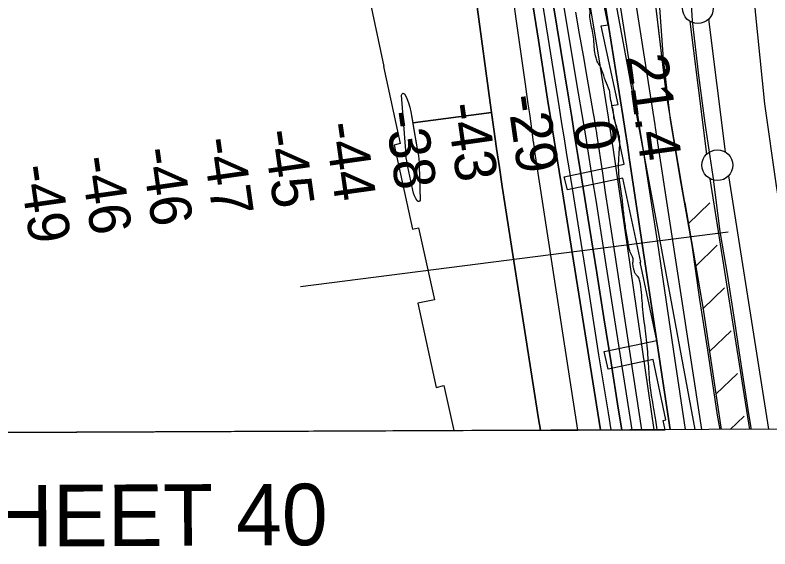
# Model space of a CAD drawing. Extents: x 3419139 to 3457078, y 540382 to 565875.
# Drawn here: x 3439969 to 3441194, y 545656 to 546523 of the extents above; entities that cross this region are included whole.
import ezdxf

# ---------------------------------------------------------------- set-up
doc = ezdxf.new("R2010")
doc.units = 0
for name, color, linetype in [('V-ANNO-TEXT', 7, 'Continuous'), ('V-FLOD-BASE', 7, 'Continuous'), ('V-GRID-FRAM', 7, 'Continuous'), ('V-LEVE-TOET', 7, 'Continuous'), ('V-RIVR-EDGE', 7, 'Continuous'), ('V-RIVR-RANG', 7, 'Continuous'), ('V-RRAP-FSHR', 7, 'Continuous'), ('V-RRAP-RVMT', 7, 'Continuous'), ('V-SURV-LINE', 7, 'Continuous'), ('V-TOPO-DPTH', 7, 'Continuous'), ('V-TOPO-MINR', 7, 'Continuous'), ('V-TOPO-WATR', 7, 'Continuous')]:
    doc.layers.add(name, color=color, linetype=linetype)

msp = doc.modelspace()

# ---------------------------------------------------------------- linework, layer by layer
at = {"layer": 'V-FLOD-BASE'}
msp.add_lwpolyline([(3440973, 547529.2), (3440988.3, 547422.2), (3441003.4, 547337), (3441011.7, 547241.2), (3441021.1, 547140.7), (3441026.4, 547058.8), (3441032.8, 546973), (3441040.9, 546885.6), (3441049.9, 546775.4), (3441055.8, 546684.8), (3441062.7, 546593.3), (3441067.8, 546513.7), (3441077.8, 546424.9), (3441088.1, 546347.6), (3441101.3, 546260.8), (3441112.8, 546171.4), (3441124.9, 546099.1), (3441136.2, 546025.2), (3441147.5, 545952.5), (3441159.2, 545875.5), (3441163.3, 545850.1)], dxfattribs=at)
at = {"layer": 'V-GRID-FRAM'}
msp.add_lwpolyline([(3423200.9, 563955.1), (3454837.9, 564093.1), (3454925.2, 545910.2), (3423272.3, 545772.1), (3423200.9, 563955.1)], dxfattribs=at)
at = {"layer": 'V-LEVE-TOET'}
for points in [[(3440971.5, 548305.9), (3440979.2, 548208.2), (3440989.3, 548111.2), (3440996.9, 548029), (3441011.1, 547928.9), (3441039.7, 547785.7), (3441063.3, 547671.3), (3441085.5, 547522.4), (3441105.7, 547370.4), (3441116, 547228.8), (3441127.8, 547106.1), (3441134.7, 546966.8), (3441148.5, 546844.1), (3441158.3, 546679.2), (3441169.9, 546528.1), (3441185.1, 546379), (3441204.1, 546245.7), (3441228.6, 546097.5), (3441251.2, 545966.9), (3441271, 545850.6)], [(3440912.9, 547564), (3440934.1, 547423.5), (3440951.8, 547333.8), (3440969, 547221.7), (3440973.4, 547143.5), (3440979.8, 547067), (3440980.1, 546969.8), (3440984.2, 546886.4), (3440994.8, 546790), (3441000.9, 546680.5), (3441012.7, 546565.4), (3441020.7, 546451.9), (3441031.8, 546352.6), (3441048.5, 546255.5), (3441067.1, 546149.2), (3441079.6, 546060.8), (3441092.7, 545978.9), (3441108.4, 545873), (3441112.5, 545849.9)]]:
    msp.add_lwpolyline(points, dxfattribs=at)
at = {"layer": 'V-RIVR-EDGE'}
msp.add_spline([(3441011.1, 545849.5), (3441008.7, 545865), (3441004.5, 545889.7), (3440999.6, 545921.8), (3440996.9, 545956.3), (3440993.8, 545995.8), (3440991.4, 546014.5), (3440986.9, 546054.6), (3440982.8, 546090.6), (3440980, 546098), (3440976.1, 546102.2), (3440974, 546106.8), (3440972.6, 546111.8), (3440971.6, 546120.9), (3440971.6, 546128.7), (3440970.2, 546131.5), (3440966.4, 546140), (3440963.6, 546154.1), (3440959.8, 546177.7), (3440956.6, 546201.7), (3440954.2, 546225.3), (3440949.7, 546254.9), (3440949.1, 546296.5), (3440950.2, 546311.3), (3440950.2, 546317.3), (3440949.6, 546325), (3440946.1, 546338.4), (3440942.6, 546349.7), (3440940.8, 546355.7), (3440940.5, 546360.3), (3440937.3, 546377.2), (3440934.9, 546391.6), (3440933.5, 546400.5), (3440926.9, 546416), (3440921.3, 546433.6), (3440912.9, 546449.8), (3440910.8, 546456.9), (3440909, 546468.2), (3440908, 546483.7), (3440903.1, 546509.8), (3440901.8, 546522.5), (3440902.1, 546528.1), (3440901.1, 546534.1), (3440900.4, 546539.7), (3440900.4, 546548.2), (3440900.4, 546556.3), (3440900.8, 546565.5), (3440900.8, 546571.8), (3440898.8, 546586.2), (3440897, 546602.5)], degree=3, dxfattribs=at)
at = {"layer": 'V-RIVR-RANG'}
msp.add_line((3441126.3, 546170.3), (3440432, 546081.7), dxfattribs=at)
at = {"layer": 'V-RRAP-FSHR'}
for p, q in [((3441061.5, 546183.6), (3441096.2, 546218)), ((3441073.4, 546114.6), (3441108.1, 546149)), ((3441085.3, 546045.6), (3441120, 546080)), ((3441095.7, 545976.4), (3441131.1, 546010)), ((3441106.1, 545907.2), (3441141.5, 545940.8)), ((3441129.2, 545850), (3441151.9, 545871.6))]:
    msp.add_line(p, q, dxfattribs=at)
for points in [[(3439977.8, 552420.6), (3440106.4, 551780.9), (3440172.3, 551404.3), (3440232, 551110), (3440392.8, 550607.1), (3440489.2, 549894.4), (3440511.6, 549607.3), (3440513.8, 549359.3), (3440532, 548929.5), (3440619.8, 548305.6), (3440691.1, 548058.6), (3440757.3, 547660.9), (3440767.5, 547537.4), (3440783.9, 547406), (3441072.2, 545849.7)], [(3440769.3, 548594), (3440791.4, 548435.6), (3440806.5, 548284.5), (3440815.6, 548182.4), (3440822.6, 548071.4), (3440834, 547993.6), (3440861.5, 547867.3), (3440888.6, 547720.2), (3440917.3, 547567.4), (3440936.9, 547431), (3440951.5, 547356.1), (3440969.4, 547255), (3440975.6, 547132), (3440982.3, 546936.8), (3440995.6, 546764.5), (3441005.6, 546561.6), (3441025.2, 546397.4), (3441051.2, 546243.6), (3441085.4, 546045.5), (3441114.7, 545849.9)], [(3440970.8, 547226.6), (3440975.6, 547132), (3440982.3, 546936.8), (3440995.6, 546764.5), (3441005.6, 546561.6), (3441016.5, 546470.8)], [(3441055.6, 546218), (3441085.4, 546045.5), (3441114.7, 545849.9)]]:
    msp.add_lwpolyline(points, dxfattribs=at)
at = {"layer": 'V-RRAP-RVMT'}
for p, q in [((3440931.5, 546507.1), (3440902.8, 546644.3)), ((3440542.3, 546556.3), (3440567.4, 546439.6)), ((3440920.1, 546505.7), (3440931.5, 546507.1)), ((3440947.6, 546377.9), (3440920.1, 546505.7)), ((3440567.4, 546439.6), (3440566.6, 546439.4)), ((3440566.6, 546439.4), (3440593.6, 546314.4)), ((3440937.3, 546376), (3440947.6, 546377.9)), ((3440957.6, 546280.8), (3440937.3, 546376)), ((3440593.6, 546314.4), (3440583.9, 546311.9)), ((3440583.9, 546311.9), (3440613.7, 546175.4)), ((3440860.2, 546260.2), (3440957.6, 546280.8)), ((3440865.4, 546239.1), (3440860.2, 546260.2)), ((3440955.4, 546258), (3440865.4, 546239.1)), ((3440984.6, 546121.7), (3440955.4, 546258)), ((3440613.7, 546175.4), (3440623.6, 546177.5)), ((3440623.6, 546177.5), (3440649.3, 546060.5)), ((3440983.5, 546121.5), (3440984.6, 546121.7)), ((3441010.3, 545994.4), (3440983.5, 546121.5)), ((3440649.3, 546060.5), (3440622.3, 546054.8)), ((3440622.3, 546054.8), (3440652, 545918.1)), ((3440924.7, 545976.4), (3441010.3, 545994.4)), ((3440931.5, 545947.7), (3440924.7, 545976.4)), ((3441004.6, 545963.4), (3440931.5, 545947.7)), ((3441024.9, 545865.7), (3441004.6, 545963.4)), ((3440652, 545918.1), (3440664.9, 545921.1)), ((3440664.9, 545921.1), (3440680.8, 545848)), ((3441020.8, 545864.6), (3441024.9, 545865.7)), ((3441023.9, 545849.5), (3441020.8, 545864.6)), ((3440680.8, 545848), (3441023.9, 545849.5))]:
    msp.add_line(p, q, dxfattribs=at)
at = {"layer": 'V-SURV-LINE'}
for points in [[(3441091.4, 546297.1), (3441064.6, 546512.5)], [(3441094.4, 546516.3), (3441121.1, 546300.8)], [(3441161.1, 545850.1), (3441097, 546257.1)], [(3441126.6, 546261.7), (3441191.5, 545850.3)]]:
    msp.add_lwpolyline(points, dxfattribs=at)
for centre in [(3441077, 546534.2), (3441108.7, 546279.1)]:
    msp.add_circle(centre, 25, dxfattribs=at)
at = {"layer": 'V-TOPO-DPTH'}
msp.add_line((3440821.4, 545848.6), (3440882.1, 545848.9), dxfattribs=at)
for points in [[(3440629.3, 547899.4), (3440709.3, 547379.6), (3440714.2, 547347.6), (3440719.1, 547315.6), (3440724.1, 547283.5), (3440729, 547251.5), (3440747.2, 547133.3), (3440761.3, 547042.2), (3440775.6, 546951.2), (3440790.2, 546860.2), (3440804.9, 546769.2), (3440866.9, 546389.7), (3440872.2, 546356.9), (3440877.5, 546324.2), (3440882.8, 546291.5), (3440888, 546258.8), (3440901, 546177.7), (3440912.8, 546104.5), (3440924.5, 546031.2), (3440936.2, 545957.9), (3440947.9, 545884.7), (3440953.5, 545849.2)], [(3440629.3, 547899.4), (3440709.3, 547379.6), (3440714.2, 547347.6), (3440719.1, 547315.6), (3440724.1, 547283.5), (3440729, 547251.5), (3440747.2, 547133.3), (3440761.3, 547042.2), (3440775.6, 546951.2), (3440790.2, 546860.2), (3440804.9, 546769.2), (3440866.9, 546389.7), (3440872.2, 546356.9), (3440877.5, 546324.2), (3440882.8, 546291.5), (3440888, 546258.8), (3440901, 546177.7), (3440912.8, 546104.5), (3440924.5, 546031.2), (3440936.2, 545957.9), (3440947.9, 545884.7), (3440953.5, 545849.2)], [(3440754.7, 547605.5), (3440788.2, 547384.6), (3440792.5, 547356.6), (3440796.9, 547328.7), (3440801.4, 547300.8), (3440806, 547272.8), (3440842.8, 547053.1), (3440862.7, 546933.6), (3440882.3, 546814.1), (3440901.7, 546694.5), (3440920.9, 546574.9), (3440951.4, 546383.6), (3440955.2, 546359.6), (3440958.9, 546335.6), (3440962.6, 546311.6), (3440966.2, 546287.6), (3441007.8, 546011.4), (3441020.2, 545928.2), (3441031.8, 545849.6)], [(3440571.5, 547503.9), (3440601, 547352.1), (3440606.1, 547324.7), (3440610.9, 547297.3), (3440615.4, 547269.8), (3440619.5, 547242.2), (3440649.8, 547032.7), (3440667.1, 546911.7), (3440684.2, 546790.7), (3440700.8, 546669.7), (3440717.3, 546548.6), (3440741.5, 546368.5), (3440745.8, 546337.4), (3440750.2, 546306.4), (3440754.8, 546275.5), (3440759.5, 546244.5), (3440818.5, 545867.1), (3440821.4, 545848.6)], [(3440742, 546364.9), (3440741.5, 546368.5), (3440717.3, 546548.6), (3440700.8, 546669.7), (3440684.2, 546790.7), (3440667.1, 546911.7), (3440649.8, 547032.7), (3440619.5, 547242.2), (3440615.4, 547269.8), (3440610.9, 547297.3), (3440606.1, 547324.7), (3440601, 547352.1), (3440571.5, 547503.9)], [(3440918.7, 545849.1), (3440854.4, 546252.4), (3440849, 546286), (3440843.7, 546319.5), (3440838.5, 546353.1), (3440833.2, 546386.6), (3440818.3, 546482.4), (3440805.6, 546563.8), (3440793.2, 546645.3), (3440780.9, 546726.8), (3440768.7, 546808.3), (3440699.9, 547272.3), (3440697, 547291.8), (3440694, 547311.3), (3440691, 547330.8), (3440688, 547350.3), (3440664, 547502.1)], [(3440664, 547502.1), (3440688, 547350.3), (3440691, 547330.8), (3440694, 547311.3), (3440697, 547291.8), (3440699.9, 547272.3), (3440768.7, 546808.3), (3440780.9, 546726.8), (3440793.2, 546645.3), (3440805.6, 546563.8), (3440818.3, 546482.4), (3440833.2, 546386.6), (3440838.5, 546353.1), (3440843.7, 546319.5), (3440849, 546286), (3440854.4, 546252.4), (3440918.7, 545849.1)], [(3440882.1, 545848.9), (3440813.6, 546294.4), (3440813.1, 546297.8), (3440812.5, 546301.2), (3440812.1, 546304.6), (3440811.6, 546308.1), (3440810.8, 546313.6), (3440810.5, 546315.5), (3440810.4, 546316.2), (3440806.2, 546346.7), (3440804, 546362.7), (3440801.8, 546378.6), (3440799.6, 546394.5), (3440797.3, 546410.5), (3440671.9, 547292.6), (3440670.9, 547299.9), (3440669.8, 547307.2), (3440668.6, 547314.5), (3440667.5, 547321.8), (3440658.6, 547376.6), (3440653, 547411.2), (3440647.3, 547445.9), (3440641.6, 547480.5)], [(3440882.1, 545848.9), (3440813.6, 546294.4), (3440813.1, 546297.8), (3440812.5, 546301.2), (3440812.1, 546304.6), (3440811.6, 546308.1), (3440810.8, 546313.6), (3440810.5, 546315.5), (3440810.4, 546316.2), (3440806.2, 546346.7), (3440804, 546362.7), (3440801.8, 546378.6), (3440799.6, 546394.5), (3440797.3, 546410.5), (3440671.9, 547292.6), (3440670.9, 547299.9), (3440669.8, 547307.2), (3440668.6, 547314.5), (3440667.5, 547321.8), (3440658.6, 547376.6), (3440653, 547411.2), (3440647.3, 547445.9), (3440641.6, 547480.5)], [(3440986.1, 545849.4), (3440941.6, 546140.3), (3440936.8, 546171.8), (3440932, 546203.2), (3440927.3, 546234.7), (3440922.6, 546266.2), (3440913.6, 546326.9), (3440913, 546330.4), (3440912.8, 546331.5), (3440911.4, 546340.5), (3440910.5, 546346.1), (3440909.6, 546351.7), (3440908.6, 546357.4), (3440907.6, 546363), (3440897.3, 546422.1), (3440891.2, 546457.3), (3440885.1, 546492.5), (3440879.1, 546527.7)], [(3440986.1, 545849.4), (3440941.6, 546140.3), (3440936.8, 546171.8), (3440932, 546203.2), (3440927.3, 546234.7), (3440922.6, 546266.2), (3440913.6, 546326.9), (3440913, 546330.4), (3440912.8, 546331.5), (3440911.4, 546340.5), (3440910.5, 546346.1), (3440909.6, 546351.7), (3440908.6, 546357.4), (3440907.6, 546363), (3440897.3, 546422.1), (3440891.2, 546457.3), (3440885.1, 546492.5), (3440879.1, 546527.7)], [(3440598.1, 546396), (3440599.7, 546395.7), (3440601.6, 546394.5), (3440604.7, 546387.5), (3440607.4, 546380.5), (3440609.5, 546373.2), (3440611.1, 546365.8), (3440622.6, 546299.4), (3440623.4, 546294.1), (3440624.1, 546288.8), (3440624.5, 546283.5), (3440624.7, 546278.1), (3440626, 546222.4), (3440625.2, 546220.8), (3440624.2, 546219.9), (3440622.9, 546220.1), (3440621.4, 546221), (3440619.2, 546225.2), (3440617.2, 546229.4), (3440615.7, 546233.9), (3440614.5, 546238.4), (3440606.2, 546276.5), (3440605.3, 546281.3), (3440604.4, 546286.1), (3440603.8, 546290.9), (3440603.4, 546295.8), (3440595.9, 546392.9), (3440596.8, 546394.9), (3440598.1, 546396)], [(3440742.7, 546360.3), (3440742, 546364.9), (3440614.2, 546347.8), (3440615, 546343.3), (3440622.6, 546299.4), (3440623.4, 546294.1), (3440624.1, 546288.8), (3440624.5, 546283.5), (3440624.7, 546278.1), (3440626, 546222.4), (3440625.2, 546220.8), (3440624.2, 546219.9), (3440622.9, 546220.1), (3440621.4, 546221), (3440619.2, 546225.2), (3440617.2, 546229.4), (3440615.7, 546233.9), (3440614.5, 546238.4), (3440606.2, 546276.5), (3440605.3, 546281.3), (3440604.4, 546286.1), (3440603.8, 546290.9), (3440603.4, 546295.8), (3440595.9, 546392.9), (3440596.8, 546394.9), (3440598.1, 546396)], [(3440598.1, 546396), (3440599.7, 546395.7), (3440601.6, 546394.5), (3440604.7, 546387.5), (3440607.4, 546380.5), (3440609.5, 546373.2), (3440611.1, 546365.8), (3440614.2, 546347.8), (3440742, 546364.9)], [(3440821.4, 545848.6), (3440818.5, 545867.1), (3440759.5, 546244.5), (3440754.8, 546275.5), (3440750.2, 546306.4), (3440745.8, 546337.4), (3440742.7, 546360.3)], [(3438562.7, 545838.8), (3440821.4, 545848.6)]]:
    msp.add_lwpolyline(points, dxfattribs=at)
at = {"layer": 'V-TOPO-MINR'}
for points in [[(3441083.3, 545849.8), (3441012.2, 546315.4), (3441011.5, 546320), (3441010.8, 546324.5), (3441010.1, 546329), (3441009.4, 546333.5), (3441008.3, 546340.4), (3441007.8, 546343.5), (3441007.6, 546344.5), (3440853.8, 547322.6), (3440853.4, 547325.2), (3440853, 547327.7), (3440852.6, 547330.3), (3440852.2, 547332.8), (3440851.5, 547337.4), (3440851.3, 547338.9), (3440849.8, 547349.7), (3440849, 547355.5), (3440848.3, 547361.4), (3440847.5, 547367.3), (3440846.8, 547373.2), (3440764.1, 548085.1)], [(3441056.7, 545849.7), (3441039.7, 545965.7), (3441030.6, 546028), (3441021.3, 546090.2), (3441011.8, 546152.4), (3441002.3, 546214.6), (3440994.2, 546267), (3440988.6, 546303), (3440983, 546339), (3440977.4, 546375), (3440971.7, 546410.9), (3440889.7, 546928.6), (3440879, 546996.1), (3440868.3, 547063.5), (3440857.5, 547131), (3440846.8, 547198.5), (3440829.6, 547306.2), (3440827.4, 547319.8), (3440825.3, 547333.5), (3440823.1, 547347.1), (3440821.1, 547360.8), (3440714.8, 548064.6)], [(3440970.2, 545849.3), (3440928.3, 546117.4), (3440922.8, 546152.3), (3440917.3, 546187.2), (3440911.8, 546222.1), (3440906.2, 546256.9), (3440900.6, 546291.8), (3440894.9, 546326.7), (3440889.1, 546361.5), (3440883.4, 546396.3), (3440785.5, 546982.8), (3440776.3, 547038.6), (3440767.2, 547094.4), (3440758.3, 547150.2), (3440749.5, 547206), (3440735.4, 547295.8), (3440733.7, 547306.8), (3440732, 547317.7), (3440730.3, 547328.7), (3440728.7, 547339.6), (3440622.6, 548040.6)], [(3440953.5, 545849.2), (3440947.9, 545884.7), (3440936.2, 545957.9), (3440924.5, 546031.2), (3440912.8, 546104.5), (3440901, 546177.7), (3440888, 546258.8), (3440882.8, 546291.5), (3440877.5, 546324.2), (3440872.2, 546356.9), (3440866.9, 546389.7), (3440804.9, 546769.2), (3440790.2, 546860.2), (3440775.6, 546951.2), (3440761.3, 547042.2), (3440747.2, 547133.3), (3440729, 547251.5), (3440724.1, 547283.5), (3440719.1, 547315.6), (3440714.2, 547347.6), (3440709.3, 547379.6), (3440629.3, 547899.4)], [(3440936.2, 545849.2), (3440931.7, 545877), (3440916.5, 545971.3), (3440901.4, 546065.6), (3440868.5, 546271.5), (3440864.5, 546296.7), (3440860.4, 546321.8), (3440856.4, 546347), (3440852.4, 546372.2), (3440822.1, 546561.8), (3440803.1, 546681.7), (3440784.3, 546801.8), (3440765.8, 546921.8), (3440747.5, 547041.9), (3440714.3, 547262), (3440710.4, 547287.7), (3440706.5, 547313.4), (3440702.5, 547339.1), (3440698.5, 547364.8), (3440648.1, 547687.5)], [(3441031.8, 545849.6), (3441020.2, 545928.2), (3441007.8, 546011.4), (3440966.2, 546287.6), (3440962.6, 546311.6), (3440958.9, 546335.6), (3440955.2, 546359.6), (3440951.4, 546383.6), (3440920.9, 546574.9), (3440901.7, 546694.5), (3440882.3, 546814.1), (3440862.7, 546933.6), (3440842.8, 547053.1), (3440806, 547272.8), (3440801.4, 547300.8), (3440796.9, 547328.7), (3440792.5, 547356.6), (3440788.2, 547384.6), (3440754.7, 547605.5)], [(3440571.5, 547503.9), (3440601, 547352.1), (3440606.1, 547324.7), (3440610.9, 547297.3), (3440615.4, 547269.8), (3440619.5, 547242.2), (3440649.8, 547032.7), (3440667.1, 546911.7), (3440684.2, 546790.7), (3440700.8, 546669.7), (3440717.3, 546548.6), (3440741.5, 546368.5), (3440745.8, 546337.4), (3440750.2, 546306.4), (3440754.8, 546275.5), (3440759.5, 546244.5), (3440818.5, 545867.1), (3440821.4, 545848.6)], [(3440918.7, 545849.1), (3440854.4, 546252.4), (3440849, 546286), (3440843.7, 546319.5), (3440838.5, 546353.1), (3440833.2, 546386.6), (3440818.3, 546482.4), (3440805.6, 546563.8), (3440793.2, 546645.3), (3440780.9, 546726.8), (3440768.7, 546808.3), (3440699.9, 547272.3), (3440697, 547291.8), (3440694, 547311.3), (3440691, 547330.8), (3440688, 547350.3), (3440664, 547502.1)], [(3441006.3, 545849.5), (3440939.3, 546307.6), (3440937.5, 546320), (3440935.6, 546332.4), (3440933.7, 546344.7), (3440931.8, 546357.1), (3440916.1, 546454.9), (3440906.2, 546516.1), (3440896, 546577.3), (3440885.6, 546638.4), (3440875, 546699.5), (3440775.5, 547264.5), (3440770.4, 547293.9), (3440765.5, 547323.4), (3440760.8, 547352.9), (3440756.2, 547382.4), (3440751.8, 547411.9), (3440747.6, 547441.5), (3440743.6, 547471), (3440739.8, 547500.7)], [(3440882.1, 545848.9), (3440813.6, 546294.4), (3440813.1, 546297.8), (3440812.5, 546301.2), (3440812.1, 546304.6), (3440811.6, 546308.1), (3440810.8, 546313.6), (3440810.5, 546315.5), (3440810.4, 546316.2), (3440806.2, 546346.7), (3440804, 546362.7), (3440801.8, 546378.6), (3440799.6, 546394.5), (3440797.3, 546410.5), (3440671.9, 547292.6), (3440670.9, 547299.9), (3440669.8, 547307.2), (3440668.6, 547314.5), (3440667.5, 547321.8), (3440658.6, 547376.6), (3440653, 547411.2), (3440647.3, 547445.9), (3440641.6, 547480.5)], [(3440598.1, 546396), (3440599.7, 546395.7), (3440601.6, 546394.5), (3440604.7, 546387.5), (3440607.4, 546380.5), (3440609.5, 546373.2), (3440611.1, 546365.8), (3440622.6, 546299.4), (3440623.4, 546294.1), (3440624.1, 546288.8), (3440624.5, 546283.5), (3440624.7, 546278.1), (3440626, 546222.4), (3440625.2, 546220.8), (3440624.2, 546219.9), (3440622.9, 546220.1), (3440621.4, 546221), (3440619.2, 546225.2), (3440617.2, 546229.4), (3440615.7, 546233.9), (3440614.5, 546238.4), (3440606.2, 546276.5), (3440605.3, 546281.3), (3440604.4, 546286.1), (3440603.8, 546290.9), (3440603.4, 546295.8), (3440595.9, 546392.9), (3440596.8, 546394.9), (3440598.1, 546396)]]:
    msp.add_lwpolyline(points, dxfattribs=at)
at = {"layer": 'V-TOPO-WATR'}
msp.add_lwpolyline([(3440986.1, 545849.4), (3440941.6, 546140.3), (3440936.8, 546171.8), (3440932, 546203.2), (3440927.3, 546234.7), (3440922.6, 546266.2), (3440913.6, 546326.9), (3440913, 546330.4), (3440912.8, 546331.5), (3440911.4, 546340.5), (3440910.5, 546346.1), (3440909.6, 546351.7), (3440908.6, 546357.4), (3440907.6, 546363), (3440897.3, 546422.1), (3440891.2, 546457.3), (3440885.1, 546492.5), (3440879.1, 546527.7)], dxfattribs=at)

# ---------------------------------------------------------------- texts
at = {"layer": 'V-ANNO-TEXT'}
msp.add_text('JOINS SHEET 40', height=100, rotation=0.25, dxfattribs=at).set_placement((3439413.7, 545657.3))
at = {"layer": 'V-RIVR-RANG'}
for s, rotation, p in [('21.4', 277.8083, (3440960.7, 546455.8)), ('-29', 278.0963, (3440767.3, 546390.8)), ('-43', 278.0963, (3440668.2, 546377.2)), ('-38', 278.0963, (3440569, 546364.4)), ('0', 278.0963, (3440874.4, 546347.7)), ('-44', 278.0963, (3440470.6, 546346.1)), ('-45', 278.0963, (3440371.3, 546334.1)), ('-47', 278.0963, (3440272.1, 546321.3)), ('-46', 278.0963, (3440173.5, 546304.9)), ('-46', 278.0963, (3440074.4, 546291)), ('-49', 278.0963, (3439975.4, 546276.9))]:
    msp.add_text(s, height=67, rotation=rotation, dxfattribs=at).set_placement(p)

doc.saveas('drawing.dxf')
